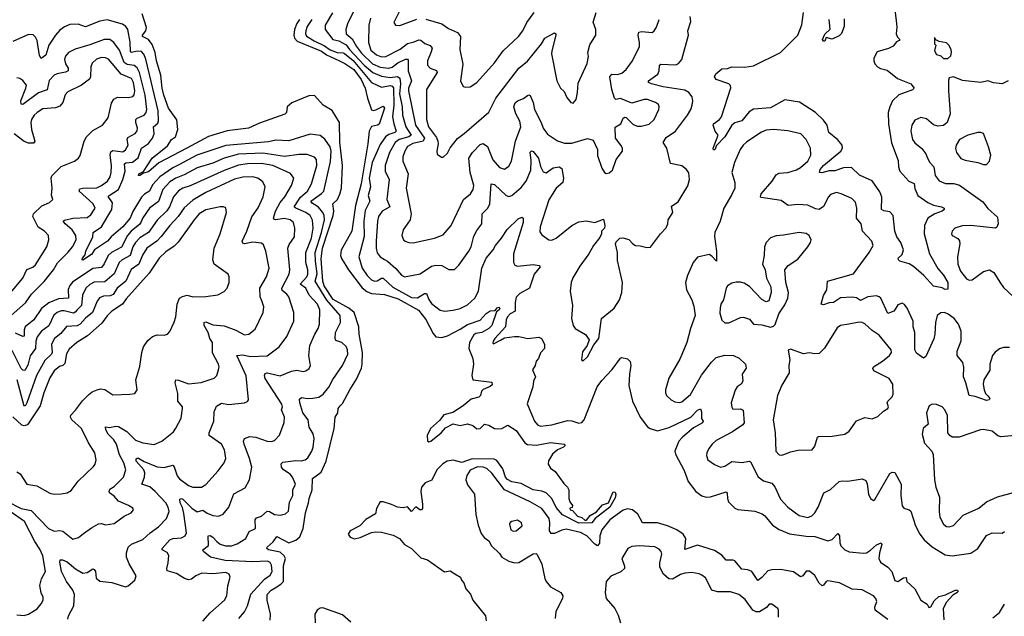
# Model space of a CAD drawing. Extents: x 1771496 to 1971148, y 471553 to 643630.
# Tile 570 of 656: x 1882554 to 1889440, y 597981 to 602154. Entities that reach past the tile are written whole.
import ezdxf

# ---------------------------------------------------------------- set-up
doc = ezdxf.new("R2010")
doc.units = 0

msp = doc.modelspace()

# ---------------------------------------------------------------- linework, layer by layer
at = {"layer": '0CON10XD'}
for points in [[(1885254.7, 602305), (1885170, 602135), (1885182.5, 602115), (1885212.9, 602112.9), (1885331.7, 602158.3)], [(1884928.9, 602295), (1884845.8, 602125), (1884833.6, 602085), (1884838.2, 602055), (1884878.9, 602018.9), (1884909, 601965), (1884945, 601919.5), (1885022, 601845), (1885075, 601821), (1885135, 601815.2), (1885158.7, 601821.3), (1885197.8, 601852.2), (1885253, 601877), (1885265, 601877.2), (1885270.8, 601870.8), (1885271.5, 601795), (1885294.3, 601725), (1885273.8, 601675), (1885272.1, 601655), (1885322.8, 601415), (1885385.2, 601324.8), (1885375.4, 601304.6), (1885303.1, 601286.9), (1885265, 601265.9), (1885246.4, 601235), (1885233.5, 601195), (1885234.1, 601164.1), (1885270, 601075), (1885256.5, 600975), (1885292.5, 600795), (1885285.4, 600754.6), (1885235.8, 600685), (1885226, 600645), (1885238.8, 600615), (1885250, 600605), (1885275, 600594.2), (1885305, 600594)], [(1888669.5, 602255), (1888683, 602147), (1888688.6, 602101.4), (1888684.2, 602054.2), (1888691.9, 602031.9), (1888708.8, 602015), (1888705, 602007.5), (1888685, 601998), (1888661.3, 601968.7), (1888628.9, 601951.1), (1888550.4, 601929.6), (1888527.5, 601885), (1888527.1, 601865), (1888534.6, 601844.6), (1888553.8, 601825), (1888575, 601812.5), (1888621.2, 601801.2), (1888693.4, 601743.4), (1888785, 601705.6), (1888808.8, 601675), (1888798.1, 601661.9), (1888702.2, 601627.8), (1888658.6, 601585), (1888638.9, 601545), (1888627.8, 601505), (1888629.1, 601425), (1888651.7, 601291.7), (1888697.8, 601167.8), (1888700.5, 601125), (1888709.6, 601095), (1888771.5, 601025), (1888808.9, 601008.9), (1888815, 600973.8), (1888835.6, 600925), (1888905, 600875.9), (1888945, 600856.1), (1889000, 600845), (1889020, 600835), (1889020, 600825), (1889005, 600815.6), (1888953.6, 600796.4), (1888904.7, 600765.3), (1888882.3, 600715), (1888878.2, 600655), (1888915.9, 600515.9), (1888974.5, 600414.5), (1889015, 600368), (1889044.2, 600315), (1889045, 600270), (1889025, 600267.5), (1889005, 600277.5), (1888945, 600290), (1888878, 600365), (1888805, 600428), (1888775, 600446), (1888710, 600465), (1888700, 600475), (1888697.5, 600485), (1888725, 600512.5), (1888734, 600545), (1888716.9, 600595), (1888688.1, 600635), (1888673.1, 600675), (1888661.5, 600785), (1888638.8, 600808.8), (1888596.4, 600816.4), (1888581.4, 600825), (1888582.6, 600912.6), (1888569.2, 600949.2), (1888515, 601026.7), (1888426.5, 601066.5), (1888370.3, 601120.3), (1888315, 601117.5), (1888255, 601097.4), (1888215, 601096), (1888162.5, 601082.5), (1888146.7, 601085), (1888152.3, 601105), (1888175, 601134.6), (1888295.5, 601235), (1888308.2, 601255), (1888306.9, 601275), (1888275, 601314.5), (1888213.3, 601365), (1888201.5, 601415), (1888175, 601450.6), (1888118.6, 601505), (1888006.6, 601576.6), (1887905, 601592.9), (1887805, 601537.8), (1887685, 601527.7), (1887655, 601509.1), (1887605, 601445.5), (1887555, 601431.8), (1887535, 601416.5), (1887486.1, 601335), (1887427.3, 601272.7), (1887415, 601243.8), (1887405, 601242.5), (1887403.3, 601255), (1887437.8, 601345), (1887416.9, 601375), (1887403.8, 601415), (1887406, 601425), (1887447.1, 601455), (1887461.5, 601475), (1887526.1, 601676.1), (1887523.9, 601693.9), (1887513.3, 601705), (1887423.8, 601735), (1887414, 601755), (1887422, 601775), (1887465, 601809.2), (1887505, 601813.1), (1887535, 601824.4), (1887625, 601821.1), (1887685, 601831.8), (1887875, 601923.1), (1887994.7, 602045.3), (1888023.5, 602116.5), (1888034.6, 602204.6)], [(1884793.3, 600933.3), (1884805.2, 600975.2), (1884811.2, 601135), (1884793.2, 601296.8), (1884791.3, 601435), (1884738.5, 601518.5), (1884676.2, 601555), (1884615, 601624), (1884575, 601622), (1884457.9, 601572.1), (1884424.2, 601545), (1884420, 601505), (1884407.3, 601492.7), (1884230.3, 601429.7), (1884153.3, 601395), (1884005, 601376.7), (1883875, 601336.6), (1883723.9, 601256.1), (1883527.6, 601152.4), (1883455, 601089.6), (1883420.8, 601079.2), (1883395, 601063.1), (1883384.3, 601065), (1883386.2, 601075), (1883419.1, 601090.9), (1883481.5, 601185), (1883587.7, 601272.3), (1883614.6, 601315), (1883643.9, 601335), (1883659.8, 601385), (1883653.3, 601453.3), (1883595, 601535.7), (1883560.9, 601625), (1883549.3, 601675), (1883541.1, 601765), (1883510.9, 601865), (1883501, 601925), (1883480.8, 601980.8), (1883455, 602015.3), (1883411.9, 602035), (1883412.1, 602045), (1883436.8, 602075), (1883439.8, 602099.8), (1883410.2, 602195)], [(1884742.5, 602202.5), (1884689.1, 602115), (1884689.4, 602085), (1884744.5, 602015), (1884785, 602006.3), (1884838.2, 601978.2), (1884861.1, 601945), (1884964.1, 601835), (1885024.7, 601785), (1885085, 601758.3), (1885145, 601750.2), (1885195, 601757), (1885212.2, 601745), (1885216.6, 601705), (1885210.1, 601635), (1885229.1, 601545), (1885231.9, 601485), (1885255.4, 601405.4), (1885291.3, 601345), (1885276.2, 601335), (1885208, 601315), (1885179.1, 601295), (1885140.2, 601225), (1885110.8, 601135), (1885110.8, 601095), (1885136.8, 601035), (1885122.5, 600895), (1885142.2, 600845), (1885087.9, 600815), (1885062.8, 600777.2), (1885055.8, 600745), (1885047.1, 600605), (1885047.3, 600555), (1885055, 600522), (1885075.3, 600495.3), (1885105, 600476.4), (1885125.2, 600465.2), (1885183.9, 600413.9), (1885225, 600367.3), (1885245, 600356.2), (1885355, 600375.5), (1885435, 600429.1), (1885465, 600437.5), (1885505, 600434.5), (1885555, 600406), (1885595, 600406), (1885625, 600435.8), (1885695.6, 600535), (1885712.2, 600565), (1885730.7, 600639.3), (1885751.3, 600678.7), (1885786.5, 600725), (1885787.9, 600795), (1885827.5, 600835), (1885842.5, 600865), (1885851.4, 601005), (1885875, 601000.5), (1885955, 600924.5), (1885975, 600917.3), (1885995, 600923.5), (1886059.9, 600980.1), (1886096, 601024), (1886127.8, 601102.3), (1886132, 601168)], [(1885007.3, 602165), (1884995.4, 602115), (1884992.1, 601995), (1885009.4, 601939.4), (1885048.5, 601908.5), (1885085, 601894.8), (1885115, 601896.8), (1885215, 601948), (1885265, 601988), (1885311.7, 601998.3), (1885345, 602013.2), (1885359.5, 602009.5), (1885386.4, 601986.4), (1885425, 601973.3), (1885437.9, 601955), (1885430.8, 601929.2), (1885405.7, 601865.7), (1885405.7, 601835), (1885423.8, 601815), (1885468.9, 601798.9), (1885473.6, 601785), (1885399.6, 601665), (1885399.4, 601455), (1885413.8, 601405), (1885468.6, 601328.6), (1885477.9, 601305), (1885481.5, 601285), (1885470, 601235), (1885473, 601213), (1885503, 601193), (1885515, 601192.5)], [(1885515, 601192.5), (1885545, 601220), (1885563.7, 601256.3), (1885615, 601323.3), (1885663.4, 601356.6), (1885835, 601507.5), (1885884.8, 601605.2), (1886044.6, 601815), (1886106.2, 601863.8), (1886203.2, 601985), (1886225.3, 602024.7), (1886295, 602062), (1886303.8, 602055), (1886304.2, 602045), (1886275, 601936.7), (1886273.9, 601913.9), (1886310.6, 601725), (1886336.7, 601675), (1886362.3, 601652.3), (1886379.5, 601609.5), (1886407.5, 601575), (1886425, 601570), (1886445.8, 601595), (1886456, 601645), (1886459.5, 601710.5), (1886522.4, 601847.6), (1886530.8, 601895), (1886527.9, 601925), (1886542, 601978), (1886582, 602045), (1886582.5, 602085), (1886565.6, 602135.6), (1886585, 602203.8)], [(1885675, 601681.2), (1885705, 601683.8), (1885750, 601715), (1885875, 601851.4), (1885934.7, 601935.3), (1886043.4, 602036.6), (1886071.5, 602075), (1886101.1, 602135), (1886152.5, 602205)], [(1886495, 599767.5), (1886525, 599796.2), (1886569.2, 599880.8), (1886603.8, 599925), (1886622.5, 600065), (1886711.9, 600135), (1886748.6, 600195), (1886765.6, 600245), (1886770.5, 600315), (1886735, 600470), (1886735.6, 600525.6), (1886721.2, 600585), (1886725, 600600), (1886750, 600625), (1886773, 600627), (1886815, 600616.7), (1886842.5, 600585), (1886860, 600575), (1886893, 600573), (1886939.3, 600559.3), (1886965, 600563.3), (1887034.5, 600655.5), (1887075, 600697.5), (1887086.2, 600725), (1887088.8, 600755), (1887120.6, 600805), (1887111.7, 600848.3), (1887159.2, 600880.8), (1887227.6, 600992.4), (1887239.2, 601035), (1887233.5, 601083.5), (1887216.4, 601106.4), (1887185, 601130.6), (1887105, 601146.7), (1887079.2, 601255), (1887052.9, 601295), (1887075, 601329.1), (1887140, 601375), (1887223.4, 601486.6), (1887246.4, 601525), (1887256.4, 601555), (1887262.1, 601585), (1887256.5, 601615), (1887233.6, 601643.6), (1887205, 601659.7), (1887054.8, 601684.8), (1886973.3, 601705), (1886952, 601715), (1886952, 601725), (1887017, 601773), (1887026.9, 601795), (1887029.2, 601835), (1887036.8, 601843.2), (1887142.4, 601837.6), (1887162.1, 601847.9), (1887185.3, 601874.7), (1887230, 602045), (1887226.2, 602075), (1887248.6, 602141.4), (1887242.9, 602175)], [(1884087.5, 597965), (1884126.4, 598013.6), (1884146, 598054), (1884170.4, 598135), (1884265, 598240.9), (1884305, 598270), (1884318.7, 598295), (1884315, 598339.2), (1884305, 598356.9), (1884287.4, 598367.4), (1884185, 598361.1), (1883991.1, 598371.1), (1883888, 598395), (1883839.4, 598435), (1883835.7, 598445), (1883874.6, 598475.4), (1883871.2, 598545), (1883885, 598545.5), (1883905, 598534.6), (1883932.2, 598505), (1883955, 598485.3), (1883994.3, 598474.3), (1884035, 598474.2), (1884075, 598487.4), (1884135.3, 598524.7), (1884158.1, 598575), (1884203.8, 598595), (1884200.9, 598655), (1884210.6, 598669.4), (1884245, 598680.8), (1884285, 598715.6), (1884301.2, 598715), (1884335, 598693.5), (1884375, 598688), (1884411.7, 598698.3), (1884434.1, 598715.9), (1884439.8, 598780.2), (1884464.5, 598825), (1884464, 598865), (1884481.8, 598905), (1884462.9, 598955), (1884444.4, 598975), (1884399.1, 599005), (1884384.5, 599025), (1884381.8, 599048.2), (1884395, 599059.1), (1884485, 599070.2), (1884525, 599067.5), (1884550, 599075), (1884569.7, 599090.3), (1884597.1, 599135), (1884606.4, 599163.6), (1884612.3, 599225), (1884607.2, 599257.2), (1884578.9, 599305), (1884571.8, 599355), (1884533.7, 599403.7), (1884513.5, 599473.5), (1884510.4, 599499.6), (1884525, 599511.6), (1884565, 599503.5), (1884605, 599506.4), (1884645, 599514.5), (1884676.4, 599533.6), (1884715, 599582.9), (1884743, 599637), (1884812.5, 599735), (1884847.6, 599815), (1884846.9, 599845), (1884837.1, 599867.1), (1884807.1, 599897.1), (1884765, 599910.6), (1884759.1, 599925), (1884763.4, 599965), (1884798.2, 600035), (1884794.6, 600085), (1884702.5, 600192.5), (1884620.1, 600325), (1884633.5, 600376.5), (1884622.1, 600465), (1884621.1, 600525), (1884665.4, 600665), (1884684.8, 600755), (1884683.6, 600783.6), (1884674.1, 600805.9), (1884643.2, 600843.2), (1884600, 600870), (1884590.7, 600885), (1884665, 600937.3), (1884680.5, 600955), (1884728.5, 601161.5), (1884731.6, 601235), (1884724.5, 601264.5), (1884688.7, 601318.7), (1884654.6, 601344.6), (1884585, 601353.9), (1884435, 601306), (1884345, 601310), (1884295, 601299.5), (1883995, 601272.7), (1883793.1, 601206.9), (1883667.6, 601137.6), (1883625, 601117.3), (1883535, 601054.8), (1883482.2, 600997.8), (1883462, 600955), (1883426.1, 600933.9), (1883405, 600911.8), (1883345, 600812.9), (1883327.5, 600765), (1883275, 600705.2), (1883194.2, 600635.8), (1883168.8, 600605), (1883076.3, 600543.6), (1883055, 600512.5), (1882995, 600472), (1882990, 600475), (1882994.2, 600485), (1883011.3, 600508.7), (1883017.5, 600535), (1883064.3, 600635), (1883067.7, 600665), (1883126.4, 600705), (1883199.3, 600825), (1883203.3, 600873.3), (1883173.4, 600916.6), (1883178.5, 600925), (1883244, 600966), (1883274.1, 601035.9), (1883291.1, 601095), (1883287.9, 601145), (1883297.3, 601152.7), (1883343.7, 601156.3), (1883382.7, 601187.3), (1883406, 601254), (1883455, 601287.1), (1883483.3, 601325), (1883493.3, 601355), (1883490, 601405), (1883519.5, 601430.5), (1883524.7, 601445.3), (1883521.2, 601515), (1883435, 601877.1), (1883422.1, 601912.1), (1883405, 601930), (1883375, 601932.3), (1883335, 601924.3), (1883329.3, 601929.3), (1883326.4, 601996.4), (1883309.5, 602085), (1883297.1, 602105), (1883272.7, 602122.7), (1883165, 602152.1), (1883115, 602143.8), (1883015, 602103.3), (1882962.7, 602122.7), (1882905, 602120.9), (1882866.4, 602103.6), (1882835, 602080.4), (1882804.5, 602045.5), (1882758.4, 601975), (1882735.6, 601905), (1882705, 601881.2), (1882693.1, 601903.1), (1882677.2, 602007.2), (1882665, 602031.2), (1882647, 602047), (1882615, 602049.4), (1882505, 602000.5)], [(1884511.7, 602155), (1884492.6, 602127.4), (1884475.6, 602085), (1884470.5, 602045), (1884475.9, 602025), (1884495, 602003.3), (1884665, 601932.3), (1884698.9, 601908.9), (1884791.6, 601865), (1884827.8, 601847.8), (1884890.5, 601805), (1884941, 601735), (1884970.2, 601675), (1884985.2, 601605), (1885013.9, 601523.9), (1885025, 601518.9), (1885045, 601522.1), (1885095, 601548.5), (1885105.3, 601535), (1885066.8, 601423.2), (1885056, 601415), (1885015, 601406.9), (1884997.5, 601375), (1884989, 601285), (1884942.3, 601005), (1884901.6, 600855), (1884876.4, 600675), (1884801.7, 600541.7), (1884798.3, 600505), (1884805, 600482.5), (1884853.3, 600403.3), (1884949, 600279), (1884982.5, 600252.5), (1885015, 600238.9), (1885105, 600232.1), (1885201.6, 600201.6), (1885343, 600123), (1885395, 600057.5), (1885445, 599958.5), (1885465, 599935.4), (1885505, 599930.7), (1885545, 599942), (1885635, 599988.2), (1885685, 600023), (1885775, 600053.1), (1885815, 600097.8), (1885845, 600116.7), (1885879.2, 600120.8), (1885892.6, 600137.4), (1885905, 600142), (1885912, 600135), (1885907.5, 600125), (1885888.8, 600111.2), (1885855.6, 600015), (1885835, 599993.8), (1885785, 599965.6), (1885745, 599958.9), (1885730.3, 599949.7), (1885699.2, 599895), (1885693.8, 599855), (1885722.4, 599785), (1885727.1, 599745), (1885715.4, 599665), (1885721.9, 599635), (1885855, 599619.4), (1885859.2, 599600.8), (1885845, 599588.1), (1885795, 599567.1), (1885784.5, 599555), (1885776, 599525), (1885765.5, 599514.5), (1885710.9, 599499.1), (1885655, 599454), (1885582.6, 599407.4), (1885519.4, 599390.6), (1885488.8, 599351.2), (1885425.7, 599295), (1885404.2, 599245), (1885405, 599208.8), (1885415, 599201.9), (1885428.8, 599205), (1885501.9, 599265), (1885530.8, 599299.1), (1885585, 599326.9), (1885635, 599316.5), (1885685, 599328.2), (1885724, 599315), (1885751.7, 599291.7), (1885774.6, 599295.4), (1885805, 599323.8), (1885835, 599318), (1885874.6, 599294.6), (1885895, 599291.8), (1885925, 599295.5), (1885967.4, 599317.4), (1886025, 599280), (1886085.5, 599195.5), (1886105, 599182.5), (1886167.7, 599177.7), (1886265, 599195.8), (1886362.5, 599185), (1886367.5, 599175), (1886357.5, 599165), (1886314.6, 599145.4), (1886280.8, 599115), (1886252, 599068), (1886250, 599045), (1886265, 599016.7), (1886298.9, 598995), (1886359.4, 598909.4), (1886385.8, 598885), (1886393.8, 598865), (1886393.3, 598805), (1886401.2, 598781.2), (1886420, 598755), (1886418.3, 598741.7), (1886401.7, 598738.3), (1886403.3, 598725), (1886420, 598720), (1886455, 598680.8), (1886485, 598672.2), (1886505, 598654), (1886516.9, 598653.1), (1886543, 598687), (1886587.1, 598712.9), (1886630.1, 598759.9), (1886671.4, 598775), (1886705, 598851.5), (1886718.4, 598848.4), (1886722.1, 598832.1), (1886719.2, 598810.8), (1886680.3, 598745), (1886579.4, 598665), (1886555, 598634.2), (1886465, 598633), (1886350.8, 598690.9), (1886305, 598742.9), (1886274.8, 598804.8), (1886235, 598845.7), (1886205, 598856.7), (1886145, 598865.5), (1886060.4, 598910.4), (1885995, 598922.7), (1885965, 598937.2), (1885950.3, 598955), (1885932.3, 599012.3), (1885890.3, 599070.3), (1885871, 599081), (1885718.5, 599081.5), (1885645, 599056.8), (1885585, 599072.4), (1885544.1, 599065.9), (1885513, 599047), (1885471.9, 599005), (1885437.3, 598932.7), (1885388.9, 598915), (1885363.6, 598885), (1885360, 598855), (1885371.4, 598765), (1885371.2, 598735), (1885365, 598726.7), (1885353.3, 598725), (1885323.6, 598746.4), (1885295, 598713.3), (1885265, 598746.2), (1885235, 598740.8), (1885195, 598744.3), (1885155, 598762.9), (1885095, 598780.8), (1885075, 598781.2), (1885049.2, 598735), (1885042.1, 598697.9), (1884975, 598658), (1884933.8, 598615), (1884865, 598580), (1884852, 598555), (1884864.4, 598534.4), (1884895, 598522.5), (1884935, 598531.4), (1885013.7, 598566.3), (1885045, 598571.5), (1885085, 598568.5), (1885165, 598548.1), (1885211.2, 598525), (1885245, 598483.3), (1885293.3, 598455), (1885360.3, 598390.3), (1885405, 598376.2), (1885525, 598292), (1885565, 598300), (1885598, 598278), (1885636.2, 598255), (1885643.9, 598233.9), (1885660, 598215), (1885674.1, 598174.1), (1885706.7, 598135), (1885722.5, 598095), (1885812.5, 597985), (1885815, 597950)], [(1884596.1, 602155), (1884564.7, 602105), (1884554.2, 602075), (1884552.5, 602055), (1884559.3, 602039.3), (1884614.2, 602005), (1884685, 601971.8), (1884725, 601942.9), (1884775, 601923.8), (1884815, 601922.4), (1884825, 601916.6), (1884885, 601867.5), (1885015, 601714.8), (1885085, 601681.8), (1885145, 601692.5), (1885158.9, 601688.9), (1885167, 601677), (1885170.1, 601555), (1885161.9, 601475), (1885170, 601425), (1885187.6, 601375), (1885176.5, 601363.5), (1885135, 601350.6), (1885111.1, 601335), (1885075, 601281.1), (1885019, 601155), (1884997.8, 601045), (1885007.6, 600985), (1884991.6, 600925), (1885001.5, 600885), (1884970.9, 600819.1), (1884960.4, 600745), (1884963.7, 600636.3), (1884926.8, 600495), (1884949.7, 600415), (1884984.8, 600364.8), (1885015, 600334.6), (1885035, 600324.1), (1885055, 600326.2), (1885085, 600346.9), (1885095, 600345.4), (1885163.1, 600283.1), (1885295, 600210.4), (1885335, 600208.4), (1885385, 600238.2), (1885398.8, 600238.8), (1885415, 600196.9), (1885435, 600168.1), (1885495, 600121.9), (1885525, 600114.4), (1885585, 600121.1), (1885635.3, 600134.7), (1885685, 600160), (1885736.4, 600205), (1885762.5, 600255), (1885786.5, 600415), (1885815.3, 600484.7), (1885866.2, 600543.8), (1885881.2, 600575), (1885922.7, 600625), (1885962.9, 600687.1), (1886038.8, 600761.2), (1886065, 600771.4), (1886074.4, 600764.4), (1886074, 600735), (1886008.2, 600515), (1886007.5, 600455), (1886016, 600436), (1886035, 600430), (1886145, 600440.9), (1886187.5, 600435), (1886194, 600425), (1886152.1, 600375), (1886118.5, 600275), (1886050.5, 600239.5), (1886026, 600214), (1886017.9, 600175), (1886020, 600115), (1885983.9, 600096.1), (1885965.5, 600075), (1885956.4, 600055), (1885951.4, 600005), (1885875.8, 599925), (1885864.2, 599905), (1885861.7, 599891.7), (1885867.5, 599887.5), (1885916.8, 599913.2), (1885945, 599928.8), (1886015, 599938), (1886045, 599937.5), (1886107, 599923), (1886185, 599934.2), (1886203, 599923), (1886224, 599885), (1886224.2, 599855), (1886195.3, 599824.7), (1886181.5, 599785), (1886166.2, 599765), (1886159.2, 599735), (1886140.8, 599705), (1886161.5, 599655), (1886147.5, 599625), (1886141.4, 599585), (1886103.1, 599466.9), (1886155, 599345.7), (1886175, 599320.5), (1886195, 599311.2), (1886275, 599320), (1886385, 599350.6), (1886415, 599347.8), (1886465, 599332), (1886485, 599336.2), (1886500.8, 599355), (1886591.9, 599585), (1886625, 599631.4), (1886697.5, 599707.5), (1886755, 599786.7), (1886765, 599790), (1886805, 599782.5), (1886823.6, 599763.6), (1886828.8, 599735), (1886817.5, 599675), (1886814, 599595), (1886840, 599485), (1886893, 599373), (1886945, 599306.7), (1886962.5, 599295), (1887015, 599279.4), (1887095, 599301.6), (1887248.5, 599375), (1887295, 599423.6), (1887315, 599432), (1887321.9, 599411.9), (1887320.9, 599365), (1887332.9, 599345), (1887328.6, 599335), (1887265, 599298.9), (1887188.5, 599235), (1887163.2, 599205), (1887134.4, 599135), (1887139.2, 599115), (1887200.7, 599000.7), (1887228.6, 598925), (1887282.9, 598855), (1887325, 598824.6), (1887355, 598815.5), (1887385, 598817.8), (1887495, 598852.5), (1887502.2, 598842.2), (1887503.6, 598805), (1887512, 598782), (1887555, 598737.1), (1887575, 598728.6), (1887695, 598716.7), (1887746.7, 598696.7), (1887765, 598684.3), (1887819.2, 598619.2), (1887865, 598587.8), (1887936.9, 598556.9), (1888055, 598540.5), (1888115, 598539), (1888205, 598508.5), (1888235, 598519.4), (1888275, 598561.2), (1888288.2, 598545), (1888289.7, 598495), (1888297.5, 598475), (1888325, 598445.4), (1888355, 598432.3), (1888455, 598421.8), (1888475, 598424.5), (1888505, 598442.7), (1888545, 598481.5), (1888577.5, 598495), (1888584.3, 598484.3), (1888566.6, 598425), (1888562.9, 598385), (1888575, 598358.8), (1888624.2, 598325), (1888652.5, 598295), (1888675, 598231.2), (1888695, 598224.2), (1888735, 598251.2), (1888753.3, 598253.3), (1888757.5, 598225), (1888813, 598173), (1888855, 598093.3), (1888900, 598065), (1888913, 598043), (1888925, 598047.5), (1888949.7, 598090.3), (1888981.4, 598118.6), (1889028.3, 598131.7), (1889095, 598164), (1889113.3, 598163.3), (1889116, 598155), (1889107.5, 598145), (1889080.4, 598129.6), (1889035, 598080.8), (1889011.5, 598035), (1889016.7, 597956.7)], [(1885305, 600594), (1885455, 600625.7), (1885515, 600650), (1885570.6, 600715), (1885656.5, 600895), (1885705.6, 600935), (1885725.5, 600965), (1885730, 600995), (1885705.4, 601085), (1885695.4, 601185), (1885720, 601225), (1885775, 601280), (1885795, 601287.5), (1885825, 601267.5), (1885862.4, 601172.4), (1885909.7, 601119.7), (1885945, 601107.5), (1885975, 601128.8), (1885994.3, 601165), (1886022.4, 601305), (1886057.9, 601405), (1886051.8, 601445), (1886023.5, 601495), (1886010.4, 601545), (1886018.8, 601571.2), (1886034.7, 601585.3), (1886077.8, 601602.2), (1886105, 601624), (1886115, 601628), (1886125, 601623.8), (1886145.3, 601575), (1886154.7, 601525), (1886201.2, 601435), (1886215, 601394.2), (1886245, 601352.5), (1886315, 601307.5), (1886365, 601290), (1886415, 601290.9), (1886525, 601322.2), (1886565, 601310.8), (1886594.4, 601245), (1886595.9, 601204.1), (1886624.2, 601115), (1886642.9, 601085), (1886655, 601077.5), (1886677, 601083), (1886699.5, 601100.5), (1886726.2, 601175), (1886770, 601235), (1886768.8, 601255), (1886758.8, 601275), (1886720, 601325), (1886718.9, 601401.1), (1886757.1, 601425), (1886774.4, 601465), (1886785, 601471.9), (1886795, 601469.5), (1886845, 601420.9), (1886875, 601409.1), (1886899.3, 601409.3), (1886955, 601423.1), (1886991.9, 601455), (1887024.4, 601525), (1887027.1, 601545), (1887020.6, 601560.6), (1887000, 601575), (1886945, 601596.1), (1886920, 601595), (1886835, 601570.5), (1886755, 601601.9), (1886723.3, 601595), (1886712.9, 601605), (1886694.7, 601664.7), (1886680.8, 601755), (1886695, 601773.3), (1886735, 601769.6), (1886765, 601778.5), (1886795, 601804.4), (1886838.5, 601865), (1886887.7, 601965), (1886888.9, 601995), (1886880, 602045), (1886884, 602066), (1886905, 602071.2), (1886976.3, 602063.7), (1886992, 602075), (1887007.9, 602102.1), (1887025.6, 602155)], [(1885395, 602156.7), (1885505, 602125.6), (1885552.6, 602092.6), (1885615, 602064.2), (1885636.9, 602035), (1885631.5, 601945), (1885652.7, 601842.7), (1885636, 601725), (1885656.2, 601686.2), (1885675, 601681.2)], [(1888320.5, 602159.5), (1888319.2, 602105), (1888302.1, 602057.9), (1888285, 602041.2), (1888235, 602017.5), (1888195, 602030), (1888185, 602002.5), (1888175, 602003.3), (1888167.5, 602015), (1888185, 602052.5), (1888221.7, 602088.3), (1888214.4, 602154.4)], [(1889045, 601882), (1889065, 601900), (1889070.6, 601925), (1889067.5, 601945), (1889051.1, 601975), (1889035, 601991.9), (1888985, 602000), (1888961.7, 602011.7), (1888951.7, 602028.3), (1888952.5, 601985), (1888960, 601975), (1888952.5, 601935), (1888965, 601910), (1888995, 601900), (1889015, 601882.5), (1889045, 601882)], [(1882435, 600032.5), (1882595, 600173.8), (1882636.8, 600235), (1882725, 600322.3), (1882789.7, 600405), (1882817.9, 600452.1), (1882893.4, 600526.6), (1882923.9, 600566.1), (1882949.2, 600615), (1882947.7, 600645), (1882921.8, 600685), (1882871.1, 600725), (1882856.9, 600745), (1882867.3, 600752.7), (1882925, 600765.2), (1883025, 600769.1), (1883051.9, 600788.1), (1883082.3, 600835), (1883068.2, 600865), (1882970.4, 600955), (1882975, 600971.1), (1882994.7, 600974.7), (1883092.4, 600977.6), (1883126.8, 600993.2), (1883167.3, 601025), (1883186.4, 601055), (1883194.2, 601085), (1883196.1, 601135), (1883186.9, 601205), (1883190.7, 601229.3), (1883205, 601238.6), (1883275, 601230.3), (1883295, 601242.5), (1883312.3, 601275), (1883306.5, 601315), (1883310.2, 601329.8), (1883361.4, 601358.6), (1883374.7, 601375.3), (1883377.5, 601395), (1883365.9, 601435), (1883367.1, 601455), (1883375.6, 601465), (1883425, 601485.9), (1883439, 601505), (1883443, 601525), (1883432.1, 601625), (1883391.3, 601785), (1883375, 601817.1), (1883355, 601832.3), (1883305, 601841), (1883285, 601854.2), (1883250.8, 601940.8), (1883212.1, 601995), (1883185.2, 602015.2), (1883145, 602016.1), (1883043.3, 601976.7), (1882942.4, 601947.6), (1882895, 601923.1), (1882875, 601899.2), (1882868.2, 601875), (1882875, 601845.8), (1882893.8, 601815), (1882892.2, 601795), (1882875, 601786), (1882815, 601775.9), (1882795.6, 601765), (1882761.1, 601728.9), (1882745, 601662.7), (1882685, 601642.5), (1882575, 601559.5), (1882565, 601562.9), (1882560.8, 601585), (1882597.9, 601675), (1882600.8, 601695), (1882575, 601729.2), (1882555, 601742), (1882535, 601748)], [(1882455, 600201.5), (1882575, 600345.6), (1882605, 600406.4), (1882645, 600422.5), (1882665, 600439.4), (1882744.6, 600565), (1882758.1, 600615), (1882755.6, 600645), (1882727.5, 600675), (1882682.6, 600702.6), (1882646.4, 600776.4), (1882651.1, 600795), (1882708.7, 600851.3), (1882763.3, 600875), (1882786.7, 600895), (1882776.4, 600926.4), (1882780, 600975), (1882774.2, 601045), (1882778.8, 601061.2), (1882843.4, 601126.6), (1882936.8, 601163.2), (1882966.2, 601185), (1882977, 601203), (1883004.5, 601305), (1883021.8, 601335), (1883065, 601379.5), (1883131.9, 601415), (1883171.7, 601468.3), (1883195, 601568.8), (1883212.7, 601597.3), (1883237.3, 601612.7), (1883315, 601609.4), (1883344.4, 601615.6), (1883355, 601628.8), (1883360, 601655), (1883348.9, 601715), (1883335, 601741.8), (1883263.2, 601773.2), (1883175, 601877.5), (1883155, 601886.8), (1883125, 601889.3), (1883091.7, 601878.3), (1883060.9, 601849.1), (1883050.8, 601825), (1883049.6, 601755), (1883042.4, 601737.6), (1882985, 601694.5), (1882890.5, 601649.5), (1882873.1, 601626.9), (1882854.5, 601575), (1882835, 601548.2), (1882805, 601536.2), (1882715, 601530.4), (1882675, 601505.5), (1882654.6, 601485), (1882637.1, 601455), (1882632.7, 601435), (1882636.5, 601385), (1882659.2, 601305), (1882650, 601290), (1882615, 601290), (1882585, 601302.5), (1882515.7, 601355.7)], [(1889466.7, 601725), (1889425, 601704.4), (1889365, 601711.2), (1889325, 601726.2), (1889275, 601713.8), (1889147.3, 601727.3), (1889085, 601753.3), (1889055, 601747.5), (1889048.3, 601731.7), (1889048.6, 601655), (1889060, 601495), (1889041.1, 601435), (1889015, 601414.6), (1888975, 601407.8), (1888945, 601419.4), (1888895, 601460), (1888855, 601468.8), (1888815, 601451.1), (1888792.1, 601415), (1888785.4, 601375), (1888797.5, 601315), (1888815, 601291.4), (1888862.9, 601252.9), (1888890.6, 601215), (1888902.2, 601185), (1888917.8, 601155), (1888947.8, 601125), (1888955.5, 601065), (1888985, 601025.7), (1889028.3, 601008.3), (1889087.1, 601007.1), (1889125.9, 600995.9), (1889290.2, 600880.2), (1889325, 600832.5), (1889392.4, 600772.4), (1889395.6, 600725), (1889387.6, 600702.4), (1889377.5, 600695), (1889205, 600714.3), (1889145, 600711.9), (1889094, 600695), (1889075.7, 600675), (1889071.4, 600655), (1889075, 600643.8), (1889114.3, 600624.3), (1889126.4, 600606.4), (1889129.1, 600585), (1889111.6, 600495), (1889115.4, 600444.6), (1889132.5, 600395), (1889175, 600341.1), (1889195, 600332.5), (1889214.6, 600335.4), (1889295, 600391.4), (1889335, 600404), (1889366, 600385), (1889409.1, 600319.1), (1889435, 600280), (1889536.2, 600186.2)], [(1889475, 599860.4), (1889435, 599861.5), (1889405, 599850.6), (1889375, 599829.2), (1889358.1, 599805), (1889338.9, 599745), (1889337.4, 599702.6), (1889296.5, 599635), (1889292.5, 599605), (1889297.8, 599565), (1889309.3, 599539.3), (1889325, 599524), (1889338, 599505), (1889333.3, 599495), (1889315, 599489.4), (1889235, 599519.1), (1889194.6, 599524.6), (1889170.9, 599615), (1889154.4, 599655), (1889155.7, 599724.3), (1889148.6, 599755), (1889110.6, 599805), (1889111.1, 599835), (1889137, 599907), (1889137.9, 599975), (1889118.2, 600025), (1889089.1, 600065), (1889047.1, 600095), (1889022.5, 600105), (1888995, 600103.6), (1888969.5, 600085), (1888957.8, 600035), (1888954.6, 599955.4), (1888947.4, 599922.6), (1888891.2, 599798.8), (1888875, 599786.2), (1888825, 599822), (1888813.8, 599843.8), (1888813.2, 599965), (1888801.9, 600005), (1888803.1, 600045), (1888760.6, 600135), (1888741.2, 600161.2), (1888725, 600171.2), (1888695, 600160), (1888681.4, 600135), (1888668, 600115), (1888625, 600098.9), (1888575.6, 600205), (1888565, 600215.6), (1888545, 600222.1), (1888485, 600214.7), (1888435, 600190.8), (1888405, 600207.8), (1888375, 600213.4), (1888295, 600208.2), (1888245, 600176.4), (1888215, 600173.6), (1888175, 600159.4), (1888159.2, 600165), (1888175.3, 600224.7), (1888198.9, 600265), (1888204, 600325), (1888384.1, 600375.9), (1888495.4, 600525), (1888521.5, 600575), (1888512.2, 600605), (1888448.8, 600675), (1888437.8, 600725), (1888406.5, 600765), (1888408.2, 600835), (1888398, 600878), (1888372.8, 600902.8), (1888298, 600935), (1888265, 600944.4), (1888225, 600931.5), (1888210, 600915), (1888175, 600846.5), (1888145, 600826.4), (1888120.2, 600830.2), (1888065, 600855.5), (1887995, 600860.6), (1887927.5, 600855), (1887878.9, 600888.9), (1887739.2, 600909.2), (1887734.2, 600915), (1887740, 600935), (1887815.3, 601024.7), (1887845, 601069.2), (1887865, 601079.4), (1887925, 601085.5), (1887985.7, 601104.3), (1888015, 601119.6), (1888065.5, 601165), (1888087.3, 601205), (1888084.6, 601255), (1888054.7, 601315), (1888016.1, 601356.1), (1887926.2, 601376.2), (1887825, 601386.5), (1887775, 601381.1), (1887742.2, 601367.7), (1887639.6, 601300.4), (1887613.6, 601276.4), (1887592.5, 601245), (1887551.8, 601155), (1887534.4, 601085), (1887554.4, 601015), (1887554.2, 600975), (1887535, 600930), (1887478, 600835), (1887452, 600745), (1887415.8, 600665), (1887413.3, 600636.7), (1887426.4, 600535), (1887425.8, 600464.2), (1887395, 600500), (1887375, 600511.2), (1887295, 600493.8), (1887264, 600455), (1887224.2, 600365), (1887210.8, 600315), (1887216.7, 600265), (1887254, 600195), (1887269.1, 600149.1), (1887278.6, 600085), (1887244.4, 599995), (1887220, 599895), (1887203.5, 599856.5), (1887170.3, 599779.7), (1887092.6, 599647.4), (1887071.1, 599565), (1887070, 599545), (1887077.5, 599525), (1887109.2, 599495), (1887135, 599481.5), (1887165, 599476.8), (1887185, 599481.1), (1887245, 599531.5), (1887321.7, 599668.3), (1887391.3, 599758.7), (1887425, 599791.1), (1887485, 599807.5), (1887545, 599805.7), (1887585, 599787.1), (1887630, 599745), (1887633.4, 599716.6), (1887607.1, 599675), (1887611.9, 599625), (1887600, 599605), (1887572.5, 599585), (1887556.6, 599563.4), (1887529.4, 599475), (1887533.1, 599443.1), (1887540.8, 599430.8), (1887595, 599431.1), (1887612.6, 599422.6), (1887619.5, 599335), (1887610.8, 599319.2), (1887539.1, 599270.9), (1887425, 599210), (1887395.6, 599185), (1887372.2, 599155), (1887359.4, 599125), (1887357.1, 599105), (1887366.2, 599075), (1887412.6, 599042.6), (1887455, 599024.4), (1887485, 599031.4), (1887535, 599064.3), (1887605.8, 599055.8), (1887655, 599065.6), (1887665, 599061.4), (1887717.2, 598957.2), (1887755, 598928.1), (1887815, 598912.9), (1887835, 598885.8), (1887875, 598799.4), (1887924.8, 598744.8), (1888006, 598686), (1888065, 598672.7), (1888094.2, 598685), (1888115, 598705.8), (1888137.8, 598745), (1888178, 598845), (1888225, 598867.1), (1888285, 598923.1), (1888305, 598928.6), (1888345, 598925.7), (1888445, 598942), (1888472, 598932), (1888481.7, 598908.3), (1888490, 598835), (1888503.9, 598803.9), (1888525, 598790), (1888535, 598797.5), (1888639.5, 598980.5), (1888655, 598990), (1888675, 598986.2), (1888719.4, 598905), (1888716.8, 598826.8), (1888725, 598753.3), (1888737.7, 598737.7), (1888775, 598726), (1888786.6, 598716.6), (1888817.8, 598615), (1888848.1, 598555), (1888878.6, 598515), (1888935, 598466.7), (1889025, 598411.9), (1889075, 598404.4), (1889205, 598422.2), (1889254.6, 598455.4), (1889314, 598546), (1889355, 598565.7), (1889425, 598562.5), (1889440.8, 598575)], [(1889295, 601140), (1889315, 601142), (1889335.6, 601164.4), (1889344.3, 601205), (1889330, 601265), (1889295, 601357.5), (1889275, 601365.6), (1889254.4, 601365.6), (1889185, 601347.1), (1889125.8, 601315), (1889103, 601277), (1889097.6, 601252.4), (1889104.5, 601225), (1889135, 601183.5), (1889165, 601170), (1889255.5, 601155.5), (1889295, 601140)], [(1883833.7, 597946.3), (1883885, 598005.8), (1883985.9, 598094.1), (1884001.5, 598125), (1884009.6, 598195), (1884026.5, 598255), (1884018.6, 598275), (1883995, 598286.9), (1883905, 598278.5), (1883826.8, 598283.2), (1883785, 598264.3), (1883755, 598241.9), (1883735, 598236.9), (1883706.2, 598245), (1883649.7, 598279.7), (1883585, 598300), (1883582.2, 598315), (1883593.2, 598355), (1883596.8, 598406.8), (1883585, 598426.7), (1883550.8, 598445), (1883549.4, 598455), (1883605, 598516.2), (1883625, 598525.4), (1883685, 598528.9), (1883711.4, 598545), (1883720.5, 598565), (1883701, 598699), (1883691.5, 598741.5), (1883675.8, 598775), (1883675, 598801.2), (1883684.7, 598805.3), (1883695, 598800.6), (1883756.7, 598736.7), (1883795, 598712.7), (1883835, 598723.2), (1883865, 598702), (1883905, 598686.4), (1883945, 598681.4), (1883978, 598695), (1884016.7, 598745), (1884051.3, 598838.7), (1884130.2, 598879.8), (1884161.9, 598935), (1884177.1, 599025), (1884160.9, 599085), (1884122.7, 599185), (1884118.9, 599205), (1884125, 599223.8), (1884162.5, 599237.5), (1884205, 599234.6), (1884285, 599205.5), (1884315, 599203.1), (1884335, 599210.8), (1884371.3, 599248.7), (1884403.3, 599336.7), (1884406.9, 599375), (1884385.7, 599425), (1884392.7, 599445), (1884386.8, 599465), (1884270.5, 599645), (1884265.9, 599665), (1884271.3, 599678.7), (1884285, 599684.7), (1884305, 599679.2), (1884375, 599662.5), (1884455, 599696.5), (1884493.2, 599703.2), (1884535.8, 599694.2), (1884555, 599698), (1884578.8, 599715), (1884588, 599735), (1884576.7, 599805), (1884583.8, 599875), (1884616.9, 599955), (1884642.1, 599995), (1884649.6, 600025), (1884653.3, 600125), (1884635.9, 600165), (1884577.6, 600227.6), (1884554.6, 600275), (1884515.9, 600305), (1884561.9, 600355), (1884570, 600375), (1884569, 600405), (1884554.2, 600455.8), (1884555.2, 600525), (1884595.6, 600625), (1884606.9, 600695), (1884602.1, 600752.1), (1884585, 600783.2), (1884554.6, 600805), (1884484.5, 600835), (1884473.8, 600845), (1884518.1, 600911.9), (1884567.2, 600955), (1884594.1, 601005), (1884630.8, 601135), (1884628.8, 601175), (1884615, 601191.5), (1884565, 601210.9), (1884505, 601210.9), (1884405, 601197.6), (1884255, 601220), (1884085, 601213), (1883985, 601186.3), (1883905, 601150.9), (1883795, 601116.7), (1883705, 601068.3), (1883645, 601045.6), (1883605, 601020), (1883553.9, 600965), (1883525, 600882.2), (1883462.7, 600835), (1883415, 600768.5), (1883401, 600735), (1883395, 600723.9), (1883333.7, 600675), (1883306.8, 600643.2), (1883266.9, 600563.1), (1883195, 600525.8), (1883171.8, 600505), (1883144.8, 600445.2), (1883125, 600420), (1883065, 600413.7), (1882922.1, 600317.9), (1882903.8, 600295), (1882892.5, 600267.5), (1882894.3, 600205.7), (1882825, 600201.7), (1882756.7, 600173.3), (1882707.1, 600132.9), (1882652.8, 600055), (1882592, 600005), (1882584.7, 599985), (1882585, 599940.8), (1882575, 599937.1), (1882525, 599962.3)], [(1886132, 601168), (1886123.2, 601226.8), (1886132.9, 601237.1), (1886145, 601232.5), (1886181.9, 601185), (1886195, 601127.1), (1886215, 601090), (1886235, 601083.2), (1886285, 601116.9), (1886327.5, 601125), (1886345, 601112.5), (1886357.8, 601045), (1886351.2, 601015), (1886304.6, 600975), (1886255, 600893.1), (1886194.5, 600705), (1886191.1, 600671.1), (1886205, 600648), (1886255, 600612.9), (1886275, 600612.5), (1886305, 600626.4), (1886414.8, 600715.2), (1886465, 600738.9), (1886516.2, 600746.2), (1886575, 600734.4), (1886637.7, 600757.7), (1886647.1, 600715), (1886644.3, 600695.7), (1886623.3, 600675), (1886622.5, 600655), (1886610.7, 600629.3), (1886566.2, 600575), (1886534.4, 600515), (1886470.5, 600429.5), (1886421.2, 600348.8), (1886409.5, 600315), (1886404.5, 600255), (1886420, 600155), (1886412.1, 600065), (1886424.5, 600015), (1886438, 599995), (1886511.7, 599951.7), (1886536.7, 599915), (1886523.3, 599875), (1886490.3, 599829.7), (1886482.5, 599775), (1886495, 599767.5)], [(1882890.8, 597960.8), (1882895, 597984.2), (1882932.9, 598055), (1882936.5, 598133.5), (1882925.3, 598165), (1882880.6, 598225), (1882847.1, 598295), (1882835, 598360), (1882837.5, 598375), (1882854.2, 598375.8), (1882885, 598362.5), (1882945, 598312.1), (1882995, 598282.7), (1883025, 598286.9), (1883065, 598312.9), (1883075, 598309.2), (1883083.8, 598293.8), (1883088.7, 598248.7), (1883115, 598227.1), (1883197.9, 598217.9), (1883295, 598186.7), (1883312.5, 598195), (1883360, 598235), (1883367.5, 598265), (1883318.5, 598348.5), (1883300.5, 598395), (1883300.6, 598425), (1883311.4, 598465), (1883336, 598485), (1883415, 598517.5), (1883465.8, 598564.2), (1883525, 598607.3), (1883580, 598665), (1883598.9, 598715), (1883593.2, 598745), (1883575.3, 598775), (1883502, 598855), (1883465, 598886.5), (1883407.1, 598905), (1883425.7, 598955), (1883429.5, 598985), (1883422.1, 599005), (1883369.3, 599065), (1883367.6, 599082.4), (1883375, 599088.2), (1883385, 599086.4), (1883423.6, 599063.6), (1883515, 599026), (1883565, 599022.3), (1883625, 599037.8), (1883635, 599026), (1883654.7, 598964.7), (1883672, 598942), (1883735, 598895.5), (1883764.6, 598884.6), (1883825, 598884.4), (1883856, 598904), (1883941.9, 598998.1), (1883983.1, 599055), (1883995.4, 599084.6), (1883986.4, 599145), (1883965.6, 599185), (1883878.9, 599245), (1883879.4, 599265), (1883910.8, 599345), (1883915, 599410), (1883929.5, 599450.5), (1883965, 599471.1), (1884015, 599462.3), (1884126.1, 599473.9), (1884146.1, 599483.9), (1884153.8, 599495), (1884136.6, 599663.4), (1884072, 599805), (1884115, 599810), (1884165, 599797.6), (1884285, 599803.8), (1884368.6, 599865), (1884421.5, 599938.5), (1884470.9, 600045), (1884470.8, 600105), (1884435.5, 600215), (1884421.5, 600235), (1884390.2, 600260.2), (1884387.4, 600275), (1884439.6, 600375), (1884443.3, 600405), (1884428.7, 600555), (1884437.6, 600582.4), (1884475, 600636), (1884479.2, 600695), (1884468.9, 600735), (1884446, 600755), (1884405, 600763.9), (1884343.8, 600753.8), (1884335, 600755.6), (1884330, 600765), (1884342.6, 600815), (1884374.9, 600875.1), (1884407.5, 600915), (1884453.8, 600995), (1884470.5, 601045), (1884448.6, 601078.6), (1884325, 601133.9), (1884245, 601147.1), (1884146.5, 601146.5), (1884085, 601135.9), (1883985, 601099.4), (1883745, 600992.1), (1883694.3, 600975), (1883665, 600956.7), (1883630.6, 600915), (1883601.3, 600845), (1883583, 600817), (1883515, 600751.6), (1883454.6, 600665.4), (1883395, 600628.1), (1883364, 600596), (1883346.3, 600565), (1883327.1, 600505), (1883271.5, 600475), (1883248.8, 600455), (1883214.5, 600375.5), (1883150.1, 600319.9), (1883075, 600318.4), (1883045, 600301.6), (1883016.7, 600275), (1882993.5, 600226.5), (1882986.1, 600155), (1882955, 600124.1), (1882942.9, 600107.1), (1882929.3, 600100.7), (1882865, 600117.3), (1882845, 600116.8), (1882815.5, 600105), (1882793.5, 600086.5), (1882757.2, 600012.8), (1882706.1, 599975), (1882677.2, 599935), (1882667.9, 599905), (1882664.7, 599855), (1882627.9, 599802.1), (1882611.8, 599738.2), (1882590.3, 599699.7), (1882575, 599702.3), (1882565, 599715.3), (1882500.4, 599840.4)], [(1882465, 598785.6), (1882565, 598735.9), (1882635, 598721.8), (1882755, 598594.6), (1882795, 598577.3), (1882835, 598581.5), (1882855, 598577.5), (1882925, 598521.4), (1882965, 598532.2), (1883000.6, 598559.4), (1883055, 598600), (1883105, 598627.1), (1883125, 598630), (1883155, 598620.8), (1883215, 598630.8), (1883285, 598682.5), (1883334.2, 598705), (1883349.4, 598725), (1883345, 598738), (1883315, 598757.1), (1883245, 598786.2), (1883215, 598821.9), (1883181.1, 598845), (1883178.5, 598855), (1883185, 598869.4), (1883215, 598888.5), (1883280, 598955), (1883296.2, 599005), (1883282.9, 599055), (1883250.9, 599110.9), (1883230, 599185), (1883211.3, 599215), (1883171.5, 599255), (1883155.6, 599285), (1883153.1, 599306.9), (1883185, 599300.9), (1883225, 599311.5), (1883245, 599308.8), (1883302.7, 599272.7), (1883363.8, 599213.8), (1883415, 599194.6), (1883495, 599183.3), (1883547.1, 599205), (1883629.6, 599270.4), (1883645, 599298), (1883682.4, 599367.6), (1883692.9, 599435), (1883691.9, 599445), (1883658.8, 599485), (1883659.1, 599539.1), (1883640.5, 599615), (1883645, 599633.8), (1883665, 599632.9), (1883735, 599607.1), (1883824.1, 599615.9), (1883915, 599645.6), (1883931.9, 599665), (1883944.5, 599705.5), (1883948.2, 599725), (1883943.5, 599745), (1883902.7, 599822.7), (1883901.8, 599895), (1883883.8, 599925), (1883872.9, 599965), (1883843.3, 600015), (1883843.6, 600035), (1883855, 600039.6), (1883905, 600020.4), (1883985, 600012.3), (1884065, 599982.2), (1884125, 599950.6), (1884156.7, 599955), (1884201.4, 599988.6), (1884256.9, 600105), (1884261.1, 600145), (1884247.2, 600187.2), (1884235.5, 600215.5), (1884233.8, 600275), (1884279.2, 600355), (1884298.8, 600415), (1884275, 600533.8), (1884257.9, 600577.9), (1884245, 600590.8), (1884185, 600596.9), (1884125, 600586.9), (1884115, 600590.8), (1884108.9, 600605), (1884141.5, 600675), (1884177.5, 600775), (1884221.2, 600838.8), (1884256.2, 600915), (1884270.5, 600985), (1884255, 601020), (1884220, 601045), (1884185, 601054), (1884115, 601052.5), (1884055, 601037.9), (1883855, 600944.3), (1883765, 600891.6), (1883705, 600838.2), (1883662.8, 600777.2), (1883604.8, 600715.2), (1883543.7, 600636.3), (1883513.2, 600605), (1883442.5, 600555), (1883413, 600507), (1883386.8, 600445), (1883333.4, 600406.6), (1883295.1, 600324.9), (1883236, 600275), (1883208.4, 600231.6), (1883186.7, 600223.3), (1883140.5, 600219.5), (1883112.6, 600207.4), (1883094.6, 600185), (1883062.2, 600105), (1883013.3, 600066.7), (1882976.5, 600023.5), (1882955, 600013.4), (1882881.5, 600008.5), (1882841.5, 599958.5), (1882796.4, 599925), (1882776.5, 599883.5), (1882781.8, 599825), (1882777.3, 599815), (1882728.9, 599771.1), (1882671.2, 599665), (1882605, 599474.4), (1882595, 599454.5), (1882585, 599451.5), (1882535.2, 599635.2)], [(1884305.7, 597955), (1884308.1, 597995), (1884285.5, 598095), (1884285.4, 598134.6), (1884313.1, 598165), (1884341.1, 598181.1), (1884380.5, 598205), (1884399, 598225), (1884399.7, 598335), (1884411.9, 598385), (1884403.9, 598405), (1884375, 598429.8), (1884295, 598447.1), (1884282.9, 598455), (1884285.5, 598465), (1884327.6, 598502.4), (1884351.7, 598538.3), (1884435, 598495.3), (1884485.8, 598514.2), (1884511.9, 598538.1), (1884535.3, 598595), (1884553.8, 598705), (1884574.7, 598775), (1884577.3, 598805), (1884598.8, 598865), (1884602, 598945), (1884661.5, 598988.5), (1884697.2, 599065), (1884753.8, 599295), (1884759.2, 599375), (1884778.6, 599405), (1884781.8, 599435), (1884795, 599452.9), (1884811.1, 599468.9), (1884862, 599565), (1884910, 599640), (1884943.8, 599716.2), (1884950, 599745), (1884950.3, 599825), (1884928.5, 599955), (1884926.7, 600005), (1884892.9, 600105), (1884856.8, 600136.8), (1884746.5, 600196.5), (1884682.5, 600292.5), (1884672.8, 600325), (1884662.1, 600482.1), (1884671.3, 600555), (1884746.9, 600785), (1884750.9, 600815), (1884743.2, 600865), (1884775.7, 600895), (1884793.3, 600933.3)], [(1882535, 598991.9), (1882557.8, 598977.8), (1882605, 598905.8), (1882674.6, 598894.6), (1882765, 598842), (1882795.8, 598835.8), (1882845, 598837.1), (1882885, 598844.2), (1882915, 598862), (1882962.8, 598927.2), (1883070.3, 599029.7), (1883080.6, 599045), (1883088.1, 599075), (1883078.6, 599125), (1883034.5, 599195), (1882985.6, 599295), (1882918.9, 599355), (1882908.1, 599375), (1882911.2, 599388.8), (1882945, 599421.9), (1882992.3, 599487.7), (1883037.3, 599532.7), (1883059.6, 599550.4), (1883095, 599565.8), (1883118.3, 599571.7), (1883148.3, 599568.3), (1883205, 599530), (1883323.6, 599533.6), (1883360, 599540), (1883376, 599565), (1883366, 599635), (1883395, 599727.5), (1883407.1, 599825), (1883419.4, 599865), (1883450.6, 599909.4), (1883482.6, 599937.4), (1883515, 599948.6), (1883565, 599947.5), (1883586.7, 599955), (1883605, 599973.3), (1883635, 600037.5), (1883645.6, 600075), (1883655.6, 600165), (1883671.9, 600205), (1883691.7, 600218.3), (1883725, 600226.8), (1883765, 600216.2), (1883855, 600217.1), (1883940.3, 600229.7), (1883985, 600252), (1884005, 600276.7), (1884020, 600315), (1884018.8, 600355), (1884011.2, 600375), (1883915, 600444.2), (1883903.6, 600475), (1883913.8, 600556.2), (1883955.5, 600655), (1884001.1, 600805), (1883995, 600836.7), (1883980, 600845), (1883955.7, 600845.7), (1883855, 600824.5), (1883809.5, 600795), (1883774.5, 600755), (1883662.1, 600597.9), (1883635, 600569.2), (1883575, 600529.6), (1883528.8, 600485), (1883459.3, 600380.7), (1883297.9, 600202.1), (1883274, 600165), (1883199.1, 600115), (1883165, 600081.8), (1883128.8, 600031.2), (1883028.4, 599941.6), (1882954.5, 599895), (1882899.9, 599850.1), (1882882.3, 599817.7), (1882869.9, 599750.1), (1882855, 599736), (1882832.4, 599727.6), (1882795, 599697.7), (1882765, 599648.5), (1882723.3, 599545), (1882696.7, 599453.3), (1882609.2, 599320.8), (1882585, 599314.3), (1882569, 599319), (1882505, 599375.5)], [(1887805, 600004.3), (1887825, 600009.2), (1887838.3, 600021.7), (1887863.2, 600096.8), (1887905, 600158.8), (1887926, 600206), (1887930, 600245), (1887911.2, 600315), (1887904.2, 600405), (1887927.5, 600435), (1887995, 600478.1), (1888065, 600566), (1888084.2, 600595), (1888089.2, 600615), (1888075.8, 600645), (1888055, 600659.1), (1888005, 600666.2), (1887895, 600645.6), (1887845, 600642.5), (1887805, 600627.5), (1887774.4, 600595), (1887762.2, 600565), (1887760, 600505), (1887748, 600445), (1887768, 600405), (1887776.7, 600345), (1887806.7, 600285), (1887810, 600245), (1887793.3, 600186.7), (1887775, 600180), (1887745, 600196.2), (1887658, 600288), (1887621.2, 600311.2), (1887595, 600318), (1887565, 600319.1), (1887535, 600311.1), (1887505, 600291.2), (1887495.3, 600275), (1887476.6, 600193.4), (1887456.9, 600165), (1887451.9, 600138.1), (1887451.1, 600101.1), (1887465, 600051.2), (1887484.4, 600034.4), (1887514.2, 600034.2), (1887595, 600071.4), (1887615, 600074.2), (1887658.8, 600058.8), (1887685, 600023.8), (1887745, 600018.8), (1887805, 600004.3)], [(1887885, 599107.5), (1887905, 599114), (1887945, 599130.8), (1887997, 599143), (1888095, 599146.2), (1888115, 599170), (1888134.2, 599235), (1888140.3, 599239.7), (1888235, 599241.9), (1888325.5, 599254.5), (1888355.8, 599275), (1888405, 599347.1), (1888465, 599371.4), (1888515, 599362), (1888555, 599377.5), (1888594.5, 599415.5), (1888625.8, 599435), (1888630, 599445), (1888621.4, 599475), (1888624.3, 599485), (1888654.4, 599515), (1888663.3, 599535), (1888661.1, 599605), (1888635.4, 599645.4), (1888527.8, 599697.8), (1888520.6, 599715), (1888525.8, 599725), (1888588.6, 599765), (1888635.7, 599805), (1888650, 599825), (1888649.2, 599845), (1888565, 599947.5), (1888515, 599979.5), (1888465, 600026.5), (1888445, 600036.5), (1888425, 600037.5), (1888353.4, 600023.4), (1888295, 600014.5), (1888270.7, 599999.3), (1888183, 599857), (1888145, 599819.2), (1888115, 599816.9), (1888075, 599823.3), (1888035, 599816.7), (1887945, 599850), (1887928.3, 599841.7), (1887940, 599775), (1887932, 599735), (1887934.2, 599685), (1887885, 599598.8), (1887854.6, 599525.4), (1887823.8, 599355), (1887836.5, 599265), (1887841.4, 599135), (1887865, 599110.8), (1887885, 599107.5)], [(1889565, 599250), (1889415, 599235.7), (1889395, 599244.2), (1889355.4, 599275.4), (1889295, 599287.5), (1889273.3, 599285), (1889125, 599233.1), (1889075, 599234.4), (1889058, 599245), (1889045.8, 599265), (1889043.3, 599385), (1889024.3, 599425), (1889005, 599445.6), (1888965, 599463.5), (1888935, 599464.5), (1888915, 599452.5), (1888896.5, 599405), (1888906.1, 599323.9), (1888873.1, 599295), (1888865.5, 599255), (1888880.9, 599190.9), (1888934, 599135), (1888941.7, 599111.7), (1888951.1, 598935), (1888960, 598885), (1888986, 598815), (1888983.8, 598715), (1888989.1, 598675), (1889015, 598624.4), (1889035, 598610), (1889055, 598606.5), (1889084.6, 598615.4), (1889151.2, 598688.8), (1889262, 598738), (1889315, 598781.8), (1889393, 598817), (1889505, 598847.5)], [(1888625, 597958.1), (1888537.5, 598025), (1888533.3, 598045), (1888547.8, 598085), (1888541.8, 598105), (1888525, 598123.3), (1888445, 598165.5), (1888375, 598170.6), (1888286.2, 598215), (1888205, 598229.5), (1888192.9, 598225), (1888175, 598198.1), (1888165, 598194.5), (1888145, 598212.2), (1888115, 598267.1), (1888078, 598298), (1888053.7, 598296.3), (1888031.8, 598265), (1888015, 598258.2), (1887965, 598292.9), (1887875, 598308.6), (1887815, 598307.1), (1887785, 598299.3), (1887745, 598253.1), (1887715, 598231.2), (1887675.1, 598295.1), (1887645, 598305.7), (1887605, 598310), (1887555, 598368.4), (1887543.6, 598373.6), (1887495, 598373.6), (1887465, 598409.5), (1887411.9, 598441.9), (1887295, 598479.6), (1887205, 598447.5), (1887212, 598525), (1887195, 598555.4), (1887149.5, 598585), (1887085, 598614.8), (1887015, 598634.6), (1886964.7, 598634.7), (1886910.6, 598635), (1886877.5, 598695), (1886839.2, 598725), (1886805, 598732.5), (1886775, 598723.8), (1886682.1, 598655), (1886626.1, 598585), (1886610, 598545), (1886607.7, 598492.3), (1886595, 598474.6), (1886575, 598485.3), (1886521.3, 598545), (1886475, 598567.2), (1886375, 598590.3), (1886345.3, 598584.7), (1886295, 598560.9), (1886269.7, 598559.7), (1886259.3, 598579.3), (1886262.5, 598635), (1886256.9, 598665), (1886205, 598734.6), (1886125, 598781.1), (1885945.2, 598865.2), (1885855, 598981.1), (1885820, 599015), (1885795, 599024.8), (1885755, 599026.1), (1885705, 599002.9), (1885680.8, 598965), (1885673.8, 598935), (1885685, 598900), (1885735.4, 598835), (1885743.3, 598693.3), (1885759.4, 598619.4), (1885780.5, 598560.5), (1885802.6, 598532.6), (1885835, 598509.5), (1885852.9, 598475), (1885909.7, 598419.7), (1885925.4, 598395.4), (1885975, 598367.1), (1886015, 598355.5), (1886045, 598357.8), (1886145, 598418), (1886165, 598421.2), (1886173, 598413), (1886205.5, 598345), (1886225.9, 598245.9), (1886236.2, 598225), (1886265, 598186.5), (1886337.2, 598147.2), (1886352.2, 598125), (1886350, 598105), (1886302.2, 598015), (1886299.3, 597965)], [(1882535, 597992), (1882585, 597986), (1882615, 597995.8), (1882675, 598034), (1882705, 598068.8), (1882718.6, 598095), (1882719.2, 598115), (1882704.4, 598144.4), (1882695.6, 598195.6), (1882707.4, 598242.6), (1882735.5, 598295), (1882714.7, 598405), (1882695, 598451.8), (1882660.5, 598505), (1882587.8, 598645), (1882486.6, 598715)], [(1886005, 598576.2), (1886025, 598580), (1886066.9, 598615), (1886063.8, 598635), (1886035, 598652.5), (1885996.4, 598643.6), (1885983.6, 598636.4), (1885980, 598625), (1885988.8, 598585), (1886005, 598576.2)], [(1887860, 597975), (1887860, 598025), (1887855.9, 598035.9), (1887815, 598066.2), (1887795, 598066.2), (1887777.1, 598042.9), (1887726.8, 598013.2), (1887705, 598011.4), (1887680.8, 598025), (1887627.7, 598097.7), (1887583, 598133), (1887525, 598151.9), (1887435, 598152.2), (1887395, 598164.4), (1887349.4, 598249.4), (1887325, 598270), (1887305, 598277.8), (1887255, 598287.3), (1887205, 598282.7), (1887176.1, 598273.9), (1887118.1, 598241.9), (1887093.5, 598243.5), (1887056, 598276), (1887031.5, 598325), (1887030, 598355), (1887044.3, 598415), (1887039.2, 598435), (1887025, 598450.8), (1886995, 598468.1), (1886885, 598474.2), (1886835, 598469.5), (1886806, 598455), (1886765.7, 598385), (1886783, 598333), (1886782.5, 598315), (1886757, 598293), (1886688.2, 598261.8), (1886655.6, 598225), (1886648.6, 598145), (1886656.1, 598106.1), (1886715.6, 598035), (1886739.8, 597989.8), (1886756.7, 597935)], [(1884869.5, 597939.5), (1884811.8, 597991.8), (1884675, 598040), (1884655, 598039.2), (1884635.3, 598024.7), (1884618.5, 597995), (1884620, 597935)], [(1889360, 597970), (1889405, 598006.9), (1889441.5, 598065)]]:
    msp.add_lwpolyline(points, dxfattribs=at)

doc.saveas('drawing.dxf')
